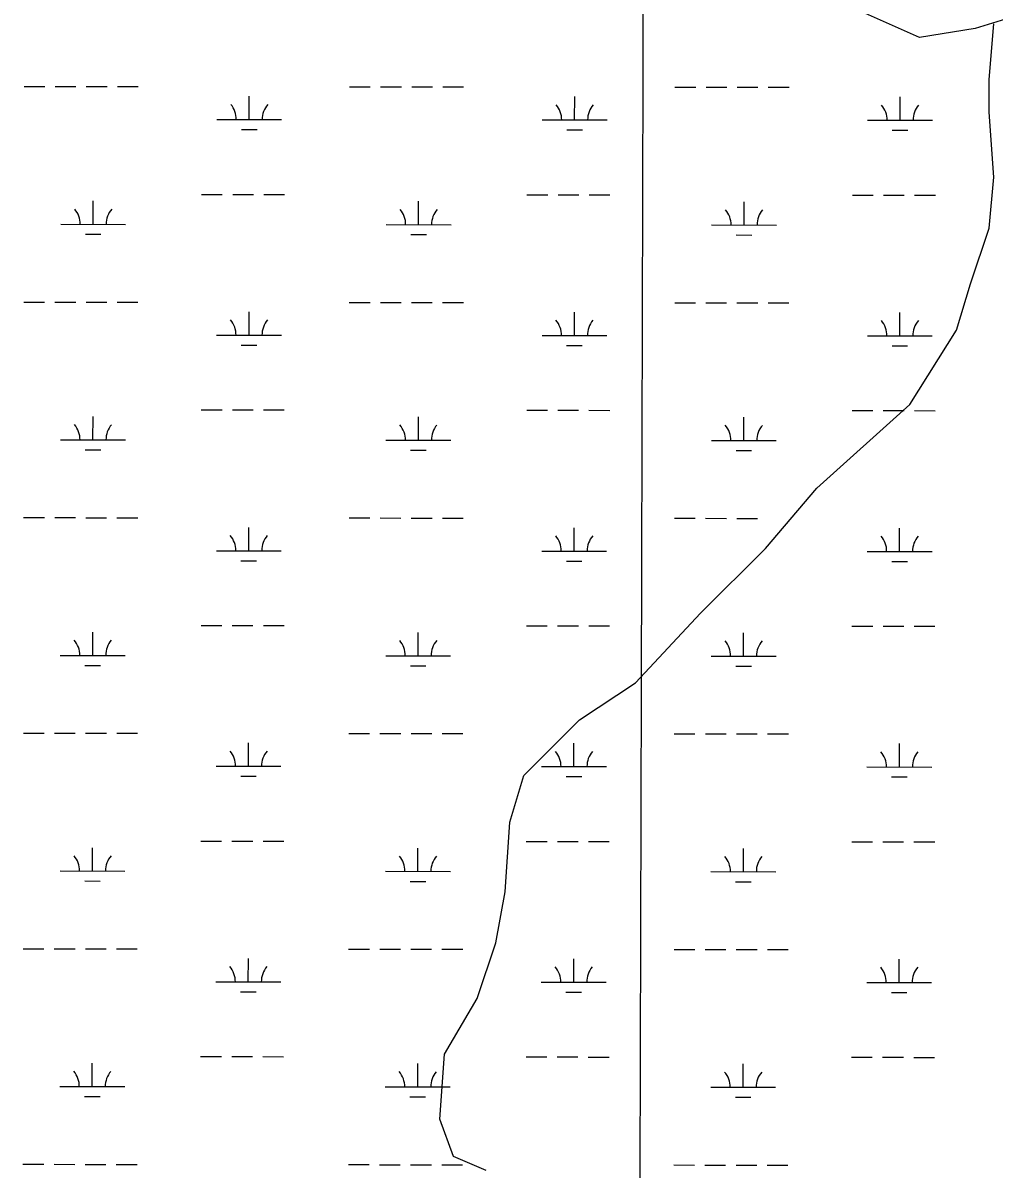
# Model space of a CAD drawing. Extents: x 3148686 to 3186545, y 916144 to 941516.
# Drawn here: x 3180723 to 3182221, y 935236 to 937005 of the extents above; entities that cross this region are included whole.
import ezdxf

# ---------------------------------------------------------------- set-up
doc = ezdxf.new("R2010")
doc.units = 0
for name, color, linetype in [('V-GRID-MAJR', 7, 'Continuous'), ('V-TOPO-SHOR', 7, 'Continuous'), ('V-WETL-SWMP', 7, 'Continuous')]:
    doc.layers.add(name, color=color, linetype=linetype)

msp = doc.modelspace()

# ---------------------------------------------------------------- linework, layer by layer
at = {"layer": 'V-GRID-MAJR'}
msp.add_spline([(3181636.98, 921463.926), (3181653.732, 927525.8520000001), (3181670.487, 933588.868), (3181687.242, 939651.9330000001), (3181687.245, 939652.9770000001)], degree=3, dxfattribs=at)
at = {"layer": 'V-TOPO-SHOR'}
for points in [[(3182285.094720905, 937024.9363777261), (3182191.8929482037, 936996.3663630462), (3182105.873320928, 936982.1228851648), (3181962.6004021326, 937046.7772956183), (3181891.0281246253, 937140.0243731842), (3181848.086268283, 937197.4060284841), (3181805.13686113, 937247.6206399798), (3181769.3695994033, 937312.1617882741), (3181740.75427986, 937362.3612981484), (3181733.6551933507, 937426.8722431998), (3181855.744114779, 937663.2563249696), (3181863.0017683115, 937749.2532998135), (3181855.9102326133, 937820.9312886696), (3181827.3779719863, 937949.9682803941), (3181806.0731616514, 938136.3340717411)], [(3181437.495849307, 935234.0664222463), (3181387.349195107, 935255.6204093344), (3181365.9084701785, 935312.9794122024), (3181373.181225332, 935413.3104746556), (3181423.441141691, 935499.2621446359), (3181452.199926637, 935585.2364670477), (3181466.617073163, 935664.0588472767), (3181473.897379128, 935771.5569535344), (3181495.4740186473, 935843.2047391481), (3181581.5691540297, 935929.1186550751), (3181667.6340861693, 935986.3643957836), (3181768.085961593, 936093.7643415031), (3181868.5302862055, 936193.9972434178), (3181947.4659285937, 936287.0857539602), (3182090.9427192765, 936415.9415262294), (3182162.7339702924, 936530.5387189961), (3182184.310609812, 936602.1865046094), (3182213.069394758, 936688.1608270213), (3182220.3194974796, 936766.990758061), (3182213.2581650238, 936867.3369221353), (3182213.311020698, 936917.5062287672), (3182220.5686742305, 937003.5032036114)]]:
    msp.add_lwpolyline(points, dxfattribs=at)
at = {"layer": 'V-WETL-SWMP'}
for p, q in [((3180724.79131609, 936906.7705252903), (3180756.7912940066, 936906.736806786)), ((3180772.791282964, 936906.7199475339), (3180804.79126088, 936906.6862290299)), ((3180820.7912498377, 936906.6693697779), (3180852.791227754, 936906.6356512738)), ((3180868.791216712, 936906.6187920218), (3180900.791194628, 936906.5850735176)), ((3181226.6989697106, 936906.241663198), (3181258.698947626, 936906.2079446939)), ((3181274.6989365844, 936906.1910854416), (3181306.6989145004, 936906.1573669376)), ((3181322.698903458, 936906.1405076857), (3181354.698881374, 936906.1067891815)), ((3181370.6988703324, 936906.0899299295), (3181402.698848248, 936906.0562114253)), ((3181728.6066233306, 936905.7128011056), (3181760.606601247, 936905.6790826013)), ((3181776.6065902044, 936905.6622233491), (3181808.6065681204, 936905.6285048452)), ((3181824.6065570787, 936905.6116455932), (3181856.6065349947, 936905.577927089)), ((3181872.6065239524, 936905.561067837), (3181904.6065018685, 936905.5273493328)), ((3181072.0536223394, 936855.6625915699), (3181072.091546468, 936891.6625672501)), ((3181573.9612759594, 936855.1337294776), (3181573.999200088, 936891.1337051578)), ((3182075.86892958, 936854.6048673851), (3182075.9068537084, 936890.6048430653)), ((3181022.053656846, 936855.7152767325), (3181122.0535878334, 936855.6099064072)), ((3181523.961310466, 936855.1864146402), (3181623.9612414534, 936855.0810443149)), ((3182025.8689640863, 936854.6575525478), (3182125.868895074, 936854.5521822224)), ((3181060.037374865, 936840.2442464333), (3181084.037358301, 936840.2189575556)), ((3181561.945028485, 936839.7153843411), (3181585.9450119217, 936839.6900954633)), ((3182063.8526821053, 936839.1865222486), (3182087.8526655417, 936839.1612333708)), ((3180831.411275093, 936694.0540870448), (3180831.4491992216, 936730.054062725)), ((3180998.5240713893, 936740.3080197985), (3181030.524049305, 936740.2743012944)), ((3181046.524038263, 936740.2574420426), (3181078.524016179, 936740.2237235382)), ((3181094.524005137, 936740.2068642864), (3181126.523983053, 936740.173145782)), ((3181333.3189287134, 936693.5252249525), (3181333.3568528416, 936729.5252006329)), ((3181500.431725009, 936739.7791577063), (3181532.431702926, 936739.7454392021)), ((3181548.431691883, 936739.7285799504), (3181580.4316697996, 936739.6948614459)), ((3181596.4316587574, 936739.6780021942), (3181628.431636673, 936739.6442836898)), ((3181835.2265823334, 936692.99636286), (3181835.264506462, 936728.9963385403)), ((3182002.33937863, 936739.2502956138), (3182034.3393565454, 936739.2165771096)), ((3182050.3393455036, 936739.1997178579), (3182082.3393234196, 936739.1659993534)), ((3182098.3393123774, 936739.1491401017), (3182130.3392902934, 936739.1154215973)), ((3180781.4113095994, 936694.1067722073), (3180881.411240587, 936694.0014018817)), ((3181283.31896322, 936693.577910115), (3181383.318894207, 936693.4725397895)), ((3181785.22661684, 936693.0490480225), (3181885.2265478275, 936692.943677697)), ((3180819.3950276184, 936678.6357419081), (3180843.3950110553, 936678.6104530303)), ((3181321.3026812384, 936678.1068798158), (3181345.3026646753, 936678.0815909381)), ((3181823.210334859, 936677.5780177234), (3181847.2103182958, 936677.5527288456)), ((3180724.4408602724, 936574.0957500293), (3180756.4408381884, 936574.0620315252)), ((3180772.4408271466, 936574.045172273), (3180804.440805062, 936574.0114537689)), ((3180820.4407940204, 936573.994594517), (3180852.4407719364, 936573.9608760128)), ((3180868.440760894, 936573.9440167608), (3180900.44073881, 936573.9102982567)), ((3181226.348513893, 936573.5668879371), (3181258.348491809, 936573.5331694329)), ((3181274.348480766, 936573.5163101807), (3181306.3484586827, 936573.4825916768)), ((3181322.3484476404, 936573.4657324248), (3181354.348425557, 936573.4320139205)), ((3181370.3484145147, 936573.4151546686), (3181402.34839243, 936573.3814361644)), ((3181728.256167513, 936573.0380258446), (3181760.256145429, 936573.0043073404)), ((3181776.256134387, 936572.9874480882), (3181808.2561123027, 936572.9537295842)), ((3181824.256101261, 936572.9368703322), (3181856.256079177, 936572.9031518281)), ((3181872.2560681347, 936572.8862925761), (3181904.2560460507, 936572.8525740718)), ((3181071.7031665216, 936522.987816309), (3181071.74109065, 936558.9877919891)), ((3181573.610820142, 936522.4589542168), (3181573.64874427, 936558.4589298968)), ((3182075.518473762, 936521.9300921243), (3182075.5563978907, 936557.9300678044)), ((3181021.703201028, 936523.0405014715), (3181121.703132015, 936522.9351311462)), ((3181523.610854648, 936522.5116393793), (3181623.610785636, 936522.4062690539)), ((3182025.5185082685, 936521.9827772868), (3182125.5184392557, 936521.8774069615)), ((3181059.686919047, 936507.5694711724), (3181083.6869024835, 936507.5441822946)), ((3181561.594572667, 936507.0406090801), (3181585.594556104, 936507.0153202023)), ((3182063.5022262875, 936506.5117469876), (3182087.502209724, 936506.4864581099)), ((3180998.173615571, 936407.6332445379), (3181030.173593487, 936407.5995260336)), ((3181046.1735824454, 936407.582666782), (3181078.173560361, 936407.5489482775)), ((3181094.173549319, 936407.5320890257), (3181126.173527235, 936407.4983705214)), ((3181500.081269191, 936407.1043824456), (3181532.0812471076, 936407.0706639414)), ((3181548.0812360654, 936407.0538046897), (3181580.081213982, 936407.0200861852)), ((3181596.081202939, 936407.0032269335), (3181628.081180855, 936406.969508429)), ((3182001.9889228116, 936406.575520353), (3182033.9889007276, 936406.5418018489)), ((3182049.988889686, 936406.5249425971), (3182081.9888676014, 936406.4912240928)), ((3182097.9888565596, 936406.474364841), (3182129.9888344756, 936406.4406463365)), ((3180831.0608192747, 936361.379311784), (3180831.0987434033, 936397.3792874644)), ((3181332.9684728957, 936360.8504496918), (3181333.006397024, 936396.8504253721)), ((3181834.8761265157, 936360.3215875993), (3181834.914050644, 936396.3215632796)), ((3180781.0608537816, 936361.4319969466), (3180881.0607847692, 936361.3266266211)), ((3181282.968507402, 936360.9031348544), (3181382.968438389, 936360.7977645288)), ((3181784.876161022, 936360.3742727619), (3181884.8760920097, 936360.2689024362)), ((3180819.0445718, 936345.9609666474), (3180843.044555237, 936345.9356777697)), ((3181320.9522254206, 936345.4321045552), (3181344.9522088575, 936345.4068156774)), ((3181822.8598790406, 936344.9032424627), (3181846.8598624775, 936344.8779535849)), ((3180724.0904044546, 936241.4209747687), (3180756.0903823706, 936241.3872562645)), ((3180772.0903713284, 936241.3703970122), (3180804.090349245, 936241.3366785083)), ((3180820.0903382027, 936241.3198192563), (3180852.090316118, 936241.2861007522)), ((3180868.0903050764, 936241.2692415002), (3180900.0902829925, 936241.2355229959)), ((3181225.998058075, 936240.8921126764), (3181257.9980359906, 936240.8583941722)), ((3181273.998024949, 936240.84153492), (3181305.998002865, 936240.807816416)), ((3181321.9979918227, 936240.790957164), (3181353.997969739, 936240.7572386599)), ((3181369.997958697, 936240.7403794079), (3181401.9979366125, 936240.7066609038)), ((3181727.905711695, 936240.3632505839), (3181759.905689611, 936240.3295320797)), ((3181775.905678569, 936240.3126728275), (3181807.9056564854, 936240.2789543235)), ((3181823.905645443, 936240.2620950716), (3181855.9056233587, 936240.2283765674)), ((3181071.352710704, 936190.3130410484), (3181071.3906348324, 936226.3130167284)), ((3181573.2603643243, 936189.7841789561), (3181573.2982884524, 936225.7841546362)), ((3182075.1680179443, 936189.2553168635), (3182075.205942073, 936225.2552925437)), ((3181021.35274521, 936190.3657262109), (3181121.3526761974, 936190.2603558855)), ((3181523.2603988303, 936189.8368641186), (3181623.260329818, 936189.7314937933)), ((3182025.1680524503, 936189.308002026), (3182125.167983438, 936189.2026317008)), ((3181059.3364632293, 936174.8946959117), (3181083.3364466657, 936174.8694070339)), ((3181561.244116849, 936174.3658338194), (3181585.244100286, 936174.3405449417)), ((3182063.1517704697, 936173.836971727), (3182087.151753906, 936173.8116828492)), ((3180997.8231597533, 936074.9584692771), (3181029.82313767, 936074.924750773)), ((3181045.8231266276, 936074.9078915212), (3181077.823104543, 936074.8741730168)), ((3181093.8230935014, 936074.8573137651), (3181125.8230714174, 936074.8235952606)), ((3181499.730813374, 936074.429607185), (3181531.73079129, 936074.3958886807)), ((3181547.7307802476, 936074.3790294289), (3181579.7307581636, 936074.3453109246)), ((3181595.7307471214, 936074.3284516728), (3181627.730725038, 936074.2947331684)), ((3182001.638466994, 936073.9007450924), (3182033.6384449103, 936073.8670265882)), ((3182049.638433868, 936073.8501673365), (3182081.6384117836, 936073.816448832)), ((3182097.638400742, 936073.7995895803), (3182129.638378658, 936073.7658710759)), ((3180830.7103634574, 936028.7045365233), (3180830.748287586, 936064.7045122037)), ((3181332.6180170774, 936028.1756744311), (3181332.655941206, 936064.1756501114)), ((3181834.525670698, 936027.6468123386), (3181834.5635948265, 936063.646788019)), ((3180780.710397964, 936028.757221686), (3180880.710328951, 936028.6518513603)), ((3181282.6180515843, 936028.2283595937), (3181382.617982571, 936028.122989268)), ((3181784.5257052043, 936027.6994975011), (3181884.5256361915, 936027.5941271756)), ((3180818.6941159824, 936013.2861913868), (3180842.6940994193, 936013.260902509)), ((3181320.601769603, 936012.7573292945), (3181344.6017530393, 936012.7320404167)), ((3181822.509423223, 936012.2284672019), (3181846.5094066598, 936012.2031783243)), ((3180723.739948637, 935908.746199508), (3180755.739926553, 935908.7124810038)), ((3180771.7399155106, 935908.6956217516), (3180803.739893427, 935908.6619032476)), ((3180819.739882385, 935908.6450439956), (3180851.7398603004, 935908.6113254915)), ((3180867.7398492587, 935908.5944662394), (3180899.7398271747, 935908.5607477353)), ((3181071.0022548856, 935857.6382657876), (3181071.040179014, 935893.6382414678)), ((3181225.647602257, 935908.2173374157), (3181257.647580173, 935908.1836189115)), ((3181273.647569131, 935908.1667596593), (3181305.6475470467, 935908.1330411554)), ((3181321.647536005, 935908.1161819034), (3181353.647513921, 935908.0824633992)), ((3181369.647502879, 935908.0656041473), (3181401.647480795, 935908.031885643)), ((3181727.555255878, 935907.6884753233), (3181759.5552337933, 935907.654756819)), ((3181775.555222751, 935907.6378975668), (3181807.5552006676, 935907.6041790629)), ((3181823.5551896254, 935907.5873198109), (3181855.555167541, 935907.5536013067)), ((3181871.555156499, 935907.5367420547), (3181903.555134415, 935907.5030235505)), ((3181572.9099085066, 935857.1094036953), (3181572.9478326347, 935893.1093793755)), ((3182074.817562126, 935856.5805416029), (3182074.8554862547, 935892.580517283)), ((3181021.002289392, 935857.6909509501), (3181121.00222038, 935857.5855806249)), ((3181058.986007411, 935842.2199206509), (3181082.9859908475, 935842.1946317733)), ((3181522.9099430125, 935857.162088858), (3181622.909874, 935857.0567185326)), ((3181560.8936610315, 935841.6910585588), (3181584.8936444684, 935841.665769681)), ((3182024.8175966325, 935856.6332267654), (3182124.8175276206, 935856.52785644)), ((3182062.8013146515, 935841.1621964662), (3182086.801298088, 935841.1369075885)), ((3180997.4727039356, 935742.2836940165), (3181029.472681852, 935742.2499755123)), ((3181045.47267081, 935742.2331162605), (3181077.4726487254, 935742.1993977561)), ((3181093.4726376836, 935742.1825385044), (3181125.4726155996, 935742.14882)), ((3181499.380357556, 935741.7548319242), (3181531.380335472, 935741.72111342)), ((3181547.3803244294, 935741.7042541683), (3181579.380302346, 935741.6705356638)), ((3181595.3802913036, 935741.6536764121), (3181627.3802692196, 935741.6199579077)), ((3182001.288011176, 935741.2259698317), (3182033.2879890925, 935741.1922513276)), ((3182049.2879780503, 935741.1753920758), (3182081.287955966, 935741.1416735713)), ((3182097.287944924, 935741.1248143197), (3182129.28792284, 935741.0910958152)), ((3180830.3599076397, 935696.0297612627), (3180830.3978317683, 935732.0297369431)), ((3181332.2675612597, 935695.5008991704), (3181332.3054853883, 935731.5008748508)), ((3181834.17521488, 935694.9720370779), (3181834.2131390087, 935730.9720127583)), ((3180780.3599421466, 935696.0824464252), (3180880.3598731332, 935695.9770760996)), ((3181282.267595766, 935695.5535843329), (3181382.2675267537, 935695.4482140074)), ((3181784.175249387, 935695.0247222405), (3181884.1751803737, 935694.9193519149)), ((3180818.343660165, 935680.611416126), (3180842.3436436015, 935680.5861272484)), ((3181320.251313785, 935680.0825540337), (3181344.2512972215, 935680.0572651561)), ((3181822.1589674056, 935679.5536919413), (3181846.158950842, 935679.5284030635)), ((3180723.389492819, 935576.0714242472), (3180755.389470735, 935576.0377057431)), ((3180771.389459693, 935576.0208464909), (3180803.389437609, 935575.987127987)), ((3180819.389426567, 935575.970268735), (3180851.389404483, 935575.9365502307)), ((3180867.389393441, 935575.9196909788), (3180899.389371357, 935575.8859724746)), ((3181225.297146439, 935575.542562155), (3181257.2971243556, 935575.5088436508)), ((3181273.2971133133, 935575.4919843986), (3181305.297091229, 935575.4582658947)), ((3181321.297080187, 935575.4414066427), (3181353.297058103, 935575.4076881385)), ((3181369.297047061, 935575.3908288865), (3181401.297024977, 935575.3571103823)), ((3181727.2048000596, 935575.0137000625), (3181759.2047779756, 935574.9799815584)), ((3181070.651799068, 935524.9634905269), (3181070.6897231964, 935560.963466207)), ((3181572.5594526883, 935524.4346284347), (3181572.597376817, 935560.4346041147)), ((3181775.2047669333, 935574.9631223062), (3181807.2047448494, 935574.9294038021)), ((3181823.2047338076, 935574.9125445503), (3181855.2047117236, 935574.878826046)), ((3181871.2047006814, 935574.861966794), (3181903.2046785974, 935574.8282482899)), ((3182074.4671063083, 935523.9057663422), (3182074.505030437, 935559.9057420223)), ((3181020.6518335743, 935525.0161756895), (3181120.6517645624, 935524.9108053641)), ((3181522.5594871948, 935524.4873135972), (3181622.5594181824, 935524.3819432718)), ((3182024.4671408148, 935523.9584515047), (3182124.467071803, 935523.8530811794)), ((3181058.6355515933, 935509.5451453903), (3181082.63553503, 935509.5198565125)), ((3181560.5432052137, 935509.016283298), (3181584.54318865, 935508.9909944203)), ((3182062.4508588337, 935508.4874212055), (3182086.4508422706, 935508.4621323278)), ((3180830.009451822, 935363.3549860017), (3180830.0473759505, 935399.3549616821)), ((3180997.122248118, 935409.6089187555), (3181029.1222260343, 935409.5752002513)), ((3181045.1222149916, 935409.5583409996), (3181077.122192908, 935409.5246224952)), ((3181093.122181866, 935409.5077632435), (3181125.1221597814, 935409.474044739)), ((3181331.917105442, 935362.8261239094), (3181331.9550295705, 935398.8260995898)), ((3181499.0299017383, 935409.0800566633), (3181531.0298796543, 935409.0463381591)), ((3181547.0298686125, 935409.0294789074), (3181579.029846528, 935408.995760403)), ((3181595.029835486, 935408.9789011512), (3181627.0298134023, 935408.9451826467)), ((3181833.8247590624, 935362.297261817), (3181833.862683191, 935398.2972374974)), ((3182000.9375553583, 935408.5511945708), (3182032.9375332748, 935408.5174760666)), ((3182048.937522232, 935408.5006168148), (3182080.9375001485, 935408.4668983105)), ((3182096.9374891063, 935408.4500390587), (3182128.937467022, 935408.4163205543)), ((3180780.0094863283, 935363.4076711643), (3180880.0094173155, 935363.3023008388)), ((3181281.917139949, 935362.8788090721), (3181381.917070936, 935362.7734387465)), ((3180817.9932043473, 935347.936640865), (3180841.9931877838, 935347.9113519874)), ((3181319.9008579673, 935347.4077787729), (3181343.900841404, 935347.3824898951)), ((3181783.824793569, 935362.3499469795), (3181883.824724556, 935362.2445766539)), ((3181821.808511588, 935346.8789166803), (3181845.808495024, 935346.8536278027)), ((3180723.0390370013, 935243.3966489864), (3180755.0390149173, 935243.3629304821)), ((3180771.039003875, 935243.3460712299), (3180803.038981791, 935243.312352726)), ((3180819.038970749, 935243.295493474), (3180851.0389486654, 935243.2617749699)), ((3180867.038937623, 935243.2449157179), (3180899.0389155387, 935243.2111972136)), ((3181224.9466906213, 935242.8677868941), (3181256.946668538, 935242.83406839)), ((3181272.9466574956, 935242.8172091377), (3181304.946635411, 935242.7834906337)), ((3181320.94662437, 935242.7666313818), (3181352.9466022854, 935242.7329128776)), ((3181368.946591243, 935242.7160536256), (3181400.9465691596, 935242.6823351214)), ((3181726.854344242, 935242.3389248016), (3181758.854322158, 935242.3052062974)), ((3181774.854311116, 935242.2883470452), (3181806.8542890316, 935242.2546285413)), ((3181822.8542779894, 935242.2377692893), (3181854.854255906, 935242.204050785)), ((3181870.8542448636, 935242.1871915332), (3181902.854222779, 935242.1534730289))]:
    msp.add_line(p, q, dxfattribs=at)
for centre, radius, start, end in [((3181016.8112245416, 936856.1956040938), 35.24628790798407, 359.16780716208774, 40.71146549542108), ((3181127.2970204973, 936856.0791847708), 35.246287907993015, 139.1678041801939, 180.71146251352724), ((3181518.7188781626, 936855.6667420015), 35.24628790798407, 359.16780716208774, 40.71146549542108), ((3181629.2046741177, 936855.5503226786), 35.246287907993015, 139.1678041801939, 180.71146251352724), ((3182020.626531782, 936855.137879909), 35.24628790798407, 359.16780716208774, 40.71146549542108), ((3182131.1123277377, 936855.0214605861), 35.246287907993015, 139.1678041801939, 180.71146251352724), ((3180776.168877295, 936694.5870995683), 35.24628790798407, 359.16780716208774, 40.71146549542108), ((3180886.6546732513, 936694.4706802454), 35.246287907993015, 139.1678041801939, 180.71146251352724), ((3181278.076530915, 936694.0582374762), 35.24628790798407, 359.16780716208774, 40.71146549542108), ((3181388.5623268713, 936693.9418181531), 35.246287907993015, 139.1678041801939, 180.71146251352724), ((3181779.9841845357, 936693.5293753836), 35.24628790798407, 359.16780716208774, 40.71146549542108), ((3181890.469980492, 936693.4129560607), 35.246287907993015, 139.1678041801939, 180.71146251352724), ((3181016.4607687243, 936523.5208288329), 35.24628790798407, 359.16780716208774, 40.71146549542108), ((3181126.9465646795, 936523.40440951), 35.246287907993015, 139.1678041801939, 180.71146251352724), ((3181518.3684223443, 936522.9919667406), 35.24628790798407, 359.16780716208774, 40.71146549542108), ((3181628.8542183, 936522.8755474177), 35.246287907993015, 139.1678041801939, 180.71146251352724), ((3182020.276075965, 936522.4631046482), 35.24628790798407, 359.16780716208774, 40.71146549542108), ((3182130.76187192, 936522.3466853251), 35.246287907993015, 139.1678041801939, 180.71146251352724), ((3180775.8184214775, 936361.9123243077), 35.24628790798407, 359.16780716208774, 40.71146549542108), ((3180886.304217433, 936361.7959049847), 35.246287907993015, 139.1678041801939, 180.71146251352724), ((3181277.7260750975, 936361.3834622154), 35.24628790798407, 359.16780716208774, 40.71146549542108), ((3181388.2118710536, 936361.2670428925), 35.246287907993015, 139.1678041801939, 180.71146251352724), ((3181779.633728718, 936360.8546001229), 35.24628790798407, 359.16780716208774, 40.71146549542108), ((3181890.1195246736, 936360.7381808), 35.246287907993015, 139.1678041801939, 180.71146251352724), ((3181016.1103129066, 936190.8460535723), 35.24628790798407, 359.16780716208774, 40.71146549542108), ((3181126.596108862, 936190.7296342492), 35.246287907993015, 139.1678041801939, 180.71146251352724), ((3181518.0179665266, 936190.31719148), 35.24628790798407, 359.16780716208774, 40.71146549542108), ((3181628.503762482, 936190.2007721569), 35.246287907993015, 139.1678041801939, 180.71146251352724), ((3182019.925620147, 936189.7883293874), 35.24628790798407, 359.16780716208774, 40.71146549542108), ((3182130.4114161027, 936189.6719100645), 35.246287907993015, 139.1678041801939, 180.71146251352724), ((3180775.4679656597, 936029.237549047), 35.24628790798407, 359.16780716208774, 40.71146549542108), ((3180885.9537616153, 936029.1211297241), 35.246287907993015, 139.1678041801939, 180.71146251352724), ((3181277.37561928, 936028.7086869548), 35.24628790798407, 359.16780716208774, 40.71146549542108), ((3181387.861415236, 936028.5922676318), 35.246287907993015, 139.1678041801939, 180.71146251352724), ((3181779.2832729, 936028.1798248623), 35.24628790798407, 359.16780716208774, 40.71146549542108), ((3181889.769068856, 936028.0634055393), 35.246287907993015, 139.1678041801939, 180.71146251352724), ((3181015.759857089, 935858.1712783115), 35.24628790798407, 359.16780716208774, 40.71146549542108), ((3181126.2456530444, 935858.0548589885), 35.246287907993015, 139.1678041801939, 180.71146251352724), ((3181517.667510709, 935857.6424162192), 35.24628790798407, 359.16780716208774, 40.71146549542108), ((3181628.1533066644, 935857.5259968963), 35.246287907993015, 139.1678041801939, 180.71146251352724), ((3182019.5751643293, 935857.1135541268), 35.24628790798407, 359.16780716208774, 40.71146549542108), ((3182130.060960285, 935856.9971348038), 35.246287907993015, 139.1678041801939, 180.71146251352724), ((3180775.117509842, 935696.5627737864), 35.24628790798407, 359.16780716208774, 40.71146549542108), ((3180885.6033057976, 935696.4463544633), 35.246287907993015, 139.1678041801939, 180.71146251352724), ((3181277.025163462, 935696.0339116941), 35.24628790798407, 359.16780716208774, 40.71146549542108), ((3181387.510959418, 935695.917492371), 35.246287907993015, 139.1678041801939, 180.71146251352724), ((3181778.9328170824, 935695.5050496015), 35.24628790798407, 359.16780716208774, 40.71146549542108), ((3181889.418613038, 935695.3886302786), 35.246287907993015, 139.1678041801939, 180.71146251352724), ((3181015.409401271, 935525.4965030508), 35.24628790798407, 359.16780716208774, 40.71146549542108), ((3181125.8951972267, 935525.3800837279), 35.246287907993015, 139.1678041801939, 180.71146251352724), ((3181517.317054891, 935524.9676409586), 35.24628790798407, 359.16780716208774, 40.71146549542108), ((3181627.802850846, 935524.8512216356), 35.246287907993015, 139.1678041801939, 180.71146251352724), ((3182019.2247085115, 935524.4387788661), 35.24628790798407, 359.16780716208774, 40.71146549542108), ((3182129.710504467, 935524.3223595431), 35.246287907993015, 139.1678041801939, 180.71146251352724), ((3180774.7670540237, 935363.8879985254), 35.24628790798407, 359.16780716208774, 40.71146549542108), ((3180885.25284998, 935363.7715792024), 35.246287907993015, 139.1678041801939, 180.71146251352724), ((3181276.6747076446, 935363.3591364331), 35.24628790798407, 359.16780716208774, 40.71146549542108), ((3181387.1605036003, 935363.2427171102), 35.246287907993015, 139.1678041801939, 180.71146251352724), ((3181778.582361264, 935362.8302743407), 35.24628790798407, 359.16780716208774, 40.71146549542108), ((3181889.0681572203, 935362.7138550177), 35.246287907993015, 139.1678041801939, 180.71146251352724)]:
    msp.add_arc(centre, radius, start, end, dxfattribs=at)

doc.saveas('drawing.dxf')
